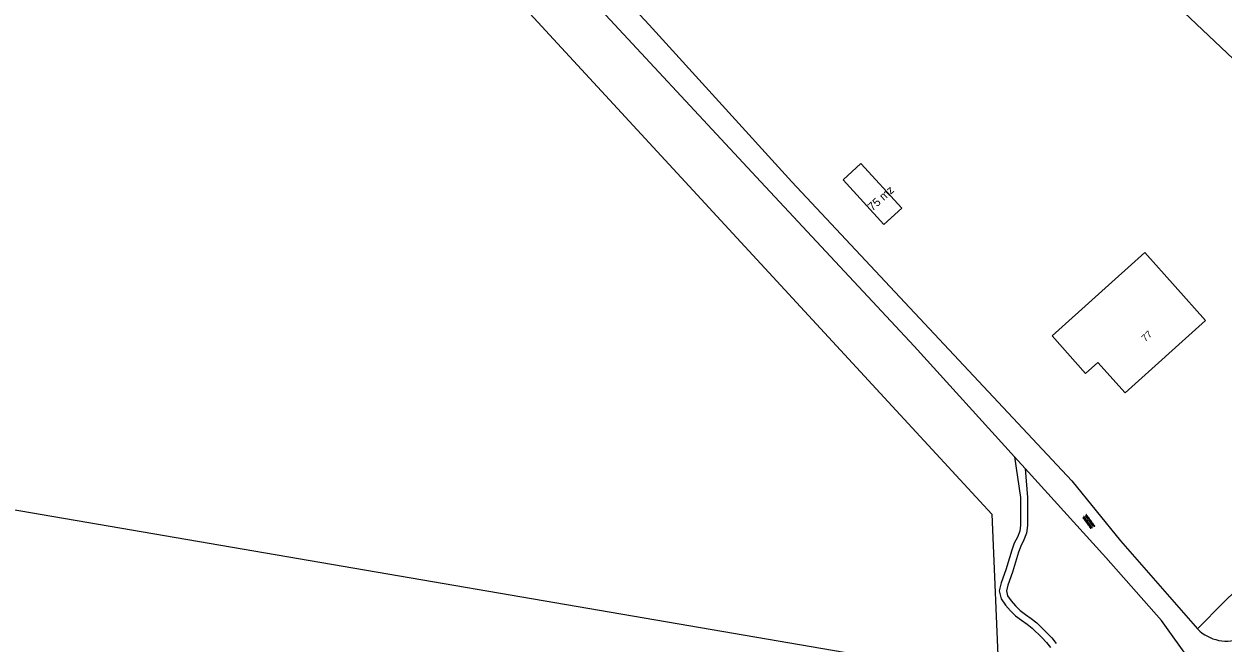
# Model space of a CAD drawing. Extents: x 128999 to 131010, y 395498 to 399007.
# Drawn here: x 129566.3 to 129740, y 397433.2 to 397522.8 of the extents above; entities that cross this region are included whole.
import ezdxf

# ---------------------------------------------------------------- set-up
doc = ezdxf.new("R2010")
doc.units = 0
for name, color, linetype in [('gg-afsc-erfafscheiding', 7, 'Continuous'), ('gg-anno-huisnummerreeks BGT', 7, 'Continuous'), ('gg-bbg-bijgebouw', 7, 'Continuous'), ('gg-bbg-hoofdgebouw', 7, 'Continuous'), ('gg-knt-onverhard', 7, 'Continuous'), ('gt-anno-plantopografie huisnummer', 7, 'Continuous'), ('gt-bbg-plantopografie pand', 7, 'Continuous'), ('gt-grn-groengrens', 7, 'Continuous'), ('gt-grn-weggrens', 7, 'Continuous'), ('gt-symb-overige verharding', 7, 'Continuous')]:
    doc.layers.add(name, color=color, linetype=linetype)

# ---------------------------------------------------------------- blocks, each defined once
blk = doc.blocks.new('gt0-OVH')
at = {"layer": 'gt-symb-overige verharding'}
for points in [[(-0.97, 0.3), (-0.97, 0.31), (-0.96, 0.32), (-0.97, 0.33), (-0.97, 0.34), (-0.98, 0.35), (-0.99, 0.35), (-1, 0.36), (-1.01, 0.35), (-1.02, 0.35), (-1.03, 0.34), (-1.03, 0.33), (-1.04, 0.32), (-1.03, 0.31), (-1.03, 0.3), (-1.02, 0.29), (-1.01, 0.29), (-1, 0.28), (-0.99, 0.29), (-0.98, 0.29)], [(-0.87, 0.11), (-0.87, 0.12), (-0.86, 0.13), (-0.87, 0.14), (-0.87, 0.15), (-0.88, 0.16), (-0.89, 0.16), (-0.9, 0.16), (-0.91, 0.16), (-0.92, 0.16), (-0.93, 0.15), (-0.93, 0.14), (-0.94, 0.13), (-0.93, 0.12), (-0.93, 0.11), (-0.92, 0.1), (-0.91, 0.09), (-0.9, 0.09), (-0.89, 0.09), (-0.88, 0.1)], [(-0.77, 0.3), (-0.77, 0.31), (-0.76, 0.32), (-0.77, 0.33), (-0.77, 0.34), (-0.78, 0.35), (-0.79, 0.35), (-0.8, 0.36), (-0.81, 0.35), (-0.82, 0.35), (-0.83, 0.34), (-0.83, 0.33), (-0.84, 0.32), (-0.83, 0.31), (-0.83, 0.3), (-0.82, 0.29), (-0.81, 0.29), (-0.8, 0.28), (-0.79, 0.29), (-0.78, 0.29)], [(-0.67, 0.11), (-0.67, 0.12), (-0.66, 0.13), (-0.67, 0.14), (-0.67, 0.15), (-0.68, 0.16), (-0.69, 0.16), (-0.7, 0.16), (-0.71, 0.16), (-0.72, 0.16), (-0.73, 0.15), (-0.73, 0.14), (-0.74, 0.13), (-0.73, 0.12), (-0.73, 0.11), (-0.72, 0.1), (-0.71, 0.09), (-0.7, 0.09), (-0.69, 0.09), (-0.68, 0.1)], [(-0.57, 0.3), (-0.57, 0.31), (-0.56, 0.32), (-0.57, 0.33), (-0.57, 0.34), (-0.58, 0.35), (-0.59, 0.35), (-0.6, 0.36), (-0.61, 0.35), (-0.62, 0.35), (-0.63, 0.34), (-0.63, 0.33), (-0.64, 0.32), (-0.63, 0.31), (-0.63, 0.3), (-0.62, 0.29), (-0.61, 0.29), (-0.6, 0.28), (-0.59, 0.29), (-0.58, 0.29)], [(-0.47, 0.11), (-0.47, 0.12), (-0.46, 0.13), (-0.47, 0.14), (-0.47, 0.15), (-0.48, 0.16), (-0.49, 0.16), (-0.5, 0.16), (-0.51, 0.16), (-0.52, 0.16), (-0.53, 0.15), (-0.53, 0.14), (-0.54, 0.13), (-0.53, 0.12), (-0.53, 0.11), (-0.52, 0.1), (-0.51, 0.09), (-0.5, 0.09), (-0.49, 0.09), (-0.48, 0.1)], [(-0.37, 0.3), (-0.37, 0.31), (-0.36, 0.32), (-0.37, 0.33), (-0.37, 0.34), (-0.38, 0.35), (-0.39, 0.35), (-0.4, 0.36), (-0.41, 0.35), (-0.42, 0.35), (-0.43, 0.34), (-0.43, 0.33), (-0.44, 0.32), (-0.43, 0.31), (-0.43, 0.3), (-0.42, 0.29), (-0.41, 0.29), (-0.4, 0.28), (-0.39, 0.29), (-0.38, 0.29)], [(-0.27, 0.11), (-0.27, 0.12), (-0.26, 0.13), (-0.27, 0.14), (-0.27, 0.15), (-0.28, 0.16), (-0.29, 0.16), (-0.3, 0.16), (-0.31, 0.16), (-0.32, 0.16), (-0.33, 0.15), (-0.33, 0.14), (-0.34, 0.13), (-0.33, 0.12), (-0.33, 0.11), (-0.32, 0.1), (-0.31, 0.09), (-0.3, 0.09), (-0.29, 0.09), (-0.28, 0.1)], [(-0.17, 0.3), (-0.17, 0.31), (-0.16, 0.32), (-0.17, 0.33), (-0.17, 0.34), (-0.18, 0.35), (-0.19, 0.35), (-0.2, 0.36), (-0.21, 0.35), (-0.22, 0.35), (-0.23, 0.34), (-0.23, 0.33), (-0.24, 0.32), (-0.23, 0.31), (-0.23, 0.3), (-0.22, 0.29), (-0.21, 0.29), (-0.2, 0.28), (-0.19, 0.29), (-0.18, 0.29)], [(-0.07, 0.11), (-0.07, 0.12), (-0.06, 0.13), (-0.07, 0.14), (-0.07, 0.15), (-0.08, 0.16), (-0.09, 0.16), (-0.1, 0.16), (-0.11, 0.16), (-0.12, 0.16), (-0.13, 0.15), (-0.13, 0.14), (-0.14, 0.13), (-0.13, 0.12), (-0.13, 0.11), (-0.12, 0.1), (-0.11, 0.09), (-0.1, 0.09), (-0.09, 0.09), (-0.08, 0.1)], [(0.03, 0.3), (0.03, 0.31), (0.04, 0.32), (0.03, 0.33), (0.03, 0.34), (0.02, 0.35), (0.01, 0.35), (0, 0.36), (-0.01, 0.35), (-0.02, 0.35), (-0.03, 0.34), (-0.03, 0.33), (-0.04, 0.32), (-0.03, 0.31), (-0.03, 0.3), (-0.02, 0.29), (-0.01, 0.29), (0, 0.28), (0.01, 0.29), (0.02, 0.29)], [(0.13, 0.11), (0.13, 0.12), (0.14, 0.13), (0.13, 0.14), (0.13, 0.15), (0.12, 0.16), (0.11, 0.16), (0.1, 0.16), (0.09, 0.16), (0.08, 0.16), (0.07, 0.15), (0.07, 0.14), (0.06, 0.13), (0.07, 0.12), (0.07, 0.11), (0.08, 0.1), (0.09, 0.09), (0.1, 0.09), (0.11, 0.09), (0.12, 0.1)], [(0.23, 0.3), (0.23, 0.31), (0.24, 0.32), (0.23, 0.33), (0.23, 0.34), (0.22, 0.35), (0.21, 0.35), (0.2, 0.36), (0.19, 0.35), (0.18, 0.35), (0.17, 0.34), (0.17, 0.33), (0.16, 0.32), (0.17, 0.31), (0.17, 0.3), (0.18, 0.29), (0.19, 0.29), (0.2, 0.28), (0.21, 0.29), (0.22, 0.29)], [(0.33, 0.11), (0.33, 0.12), (0.34, 0.13), (0.33, 0.14), (0.33, 0.15), (0.32, 0.16), (0.31, 0.16), (0.3, 0.16), (0.29, 0.16), (0.28, 0.16), (0.27, 0.15), (0.27, 0.14), (0.26, 0.13), (0.27, 0.12), (0.27, 0.11), (0.28, 0.1), (0.29, 0.09), (0.3, 0.09), (0.31, 0.09), (0.32, 0.1)], [(0.43, 0.3), (0.43, 0.31), (0.44, 0.32), (0.43, 0.33), (0.43, 0.34), (0.42, 0.35), (0.41, 0.35), (0.4, 0.36), (0.39, 0.35), (0.38, 0.35), (0.37, 0.34), (0.37, 0.33), (0.36, 0.32), (0.37, 0.31), (0.37, 0.3), (0.38, 0.29), (0.39, 0.29), (0.4, 0.28), (0.41, 0.29), (0.42, 0.29)], [(0.53, 0.11), (0.53, 0.12), (0.54, 0.13), (0.53, 0.14), (0.53, 0.15), (0.52, 0.16), (0.51, 0.16), (0.5, 0.16), (0.49, 0.16), (0.48, 0.16), (0.47, 0.15), (0.47, 0.14), (0.46, 0.13), (0.47, 0.12), (0.47, 0.11), (0.48, 0.1), (0.49, 0.09), (0.5, 0.09), (0.51, 0.09), (0.52, 0.1)], [(0.63, 0.3), (0.63, 0.31), (0.64, 0.32), (0.63, 0.33), (0.63, 0.34), (0.62, 0.35), (0.61, 0.35), (0.6, 0.36), (0.59, 0.35), (0.58, 0.35), (0.57, 0.34), (0.57, 0.33), (0.56, 0.32), (0.57, 0.31), (0.57, 0.3), (0.58, 0.29), (0.59, 0.29), (0.6, 0.28), (0.61, 0.29), (0.62, 0.29)], [(0.73, 0.11), (0.73, 0.12), (0.74, 0.13), (0.73, 0.14), (0.73, 0.15), (0.72, 0.16), (0.71, 0.16), (0.7, 0.16), (0.69, 0.16), (0.68, 0.16), (0.67, 0.15), (0.67, 0.14), (0.66, 0.13), (0.67, 0.12), (0.67, 0.11), (0.68, 0.1), (0.69, 0.09), (0.7, 0.09), (0.71, 0.09), (0.72, 0.1)], [(0.83, 0.3), (0.83, 0.31), (0.84, 0.32), (0.83, 0.33), (0.83, 0.34), (0.82, 0.35), (0.81, 0.35), (0.8, 0.36), (0.79, 0.35), (0.78, 0.35), (0.77, 0.34), (0.77, 0.33), (0.76, 0.32), (0.77, 0.31), (0.77, 0.3), (0.78, 0.29), (0.79, 0.29), (0.8, 0.28), (0.81, 0.29), (0.82, 0.29)], [(0.93, 0.11), (0.93, 0.12), (0.94, 0.13), (0.93, 0.14), (0.93, 0.15), (0.92, 0.16), (0.91, 0.16), (0.9, 0.16), (0.89, 0.16), (0.88, 0.16), (0.87, 0.15), (0.87, 0.14), (0.86, 0.13), (0.87, 0.12), (0.87, 0.11), (0.88, 0.1), (0.89, 0.09), (0.9, 0.09), (0.91, 0.09), (0.92, 0.1)], [(1.03, 0.3), (1.03, 0.31), (1.04, 0.32), (1.03, 0.33), (1.03, 0.34), (1.02, 0.35), (1.01, 0.35), (1, 0.36), (0.99, 0.35), (0.98, 0.35), (0.97, 0.34), (0.97, 0.33), (0.96, 0.32), (0.97, 0.31), (0.97, 0.3), (0.98, 0.29), (0.99, 0.29), (1, 0.28), (1.01, 0.29), (1.02, 0.29)], [(-0.97, -0.14), (-0.97, -0.13), (-0.96, -0.12), (-0.97, -0.11), (-0.97, -0.1), (-0.98, -0.09), (-0.99, -0.09), (-1, -0.08), (-1.01, -0.09), (-1.02, -0.09), (-1.03, -0.1), (-1.03, -0.11), (-1.04, -0.12), (-1.03, -0.13), (-1.03, -0.14), (-1.02, -0.15), (-1.01, -0.15), (-1, -0.16), (-0.99, -0.15), (-0.98, -0.15)], [(-0.87, -0.33), (-0.87, -0.32), (-0.86, -0.31), (-0.87, -0.3), (-0.87, -0.29), (-0.88, -0.28), (-0.89, -0.28), (-0.9, -0.28), (-0.91, -0.28), (-0.92, -0.28), (-0.93, -0.29), (-0.93, -0.3), (-0.94, -0.31), (-0.93, -0.32), (-0.93, -0.33), (-0.92, -0.34), (-0.91, -0.35), (-0.9, -0.35), (-0.89, -0.35), (-0.88, -0.34)], [(-0.77, -0.14), (-0.77, -0.13), (-0.76, -0.12), (-0.77, -0.11), (-0.77, -0.1), (-0.78, -0.09), (-0.79, -0.09), (-0.8, -0.08), (-0.81, -0.09), (-0.82, -0.09), (-0.83, -0.1), (-0.83, -0.11), (-0.84, -0.12), (-0.83, -0.13), (-0.83, -0.14), (-0.82, -0.15), (-0.81, -0.15), (-0.8, -0.16), (-0.79, -0.15), (-0.78, -0.15)], [(-0.67, -0.33), (-0.67, -0.32), (-0.66, -0.31), (-0.67, -0.3), (-0.67, -0.29), (-0.68, -0.28), (-0.69, -0.28), (-0.7, -0.28), (-0.71, -0.28), (-0.72, -0.28), (-0.73, -0.29), (-0.73, -0.3), (-0.74, -0.31), (-0.73, -0.32), (-0.73, -0.33), (-0.72, -0.34), (-0.71, -0.35), (-0.7, -0.35), (-0.69, -0.35), (-0.68, -0.34)], [(-0.57, -0.14), (-0.57, -0.13), (-0.56, -0.12), (-0.57, -0.11), (-0.57, -0.1), (-0.58, -0.09), (-0.59, -0.09), (-0.6, -0.08), (-0.61, -0.09), (-0.62, -0.09), (-0.63, -0.1), (-0.63, -0.11), (-0.64, -0.12), (-0.63, -0.13), (-0.63, -0.14), (-0.62, -0.15), (-0.61, -0.15), (-0.6, -0.16), (-0.59, -0.15), (-0.58, -0.15)], [(-0.47, -0.33), (-0.47, -0.32), (-0.46, -0.31), (-0.47, -0.3), (-0.47, -0.29), (-0.48, -0.28), (-0.49, -0.28), (-0.5, -0.28), (-0.51, -0.28), (-0.52, -0.28), (-0.53, -0.29), (-0.53, -0.3), (-0.54, -0.31), (-0.53, -0.32), (-0.53, -0.33), (-0.52, -0.34), (-0.51, -0.35), (-0.5, -0.35), (-0.49, -0.35), (-0.48, -0.34)], [(-0.37, -0.14), (-0.37, -0.13), (-0.36, -0.12), (-0.37, -0.11), (-0.37, -0.1), (-0.38, -0.09), (-0.39, -0.09), (-0.4, -0.08), (-0.41, -0.09), (-0.42, -0.09), (-0.43, -0.1), (-0.43, -0.11), (-0.44, -0.12), (-0.43, -0.13), (-0.43, -0.14), (-0.42, -0.15), (-0.41, -0.15), (-0.4, -0.16), (-0.39, -0.15), (-0.38, -0.15)], [(-0.27, -0.33), (-0.27, -0.32), (-0.26, -0.31), (-0.27, -0.3), (-0.27, -0.29), (-0.28, -0.28), (-0.29, -0.28), (-0.3, -0.28), (-0.31, -0.28), (-0.32, -0.28), (-0.33, -0.29), (-0.33, -0.3), (-0.34, -0.31), (-0.33, -0.32), (-0.33, -0.33), (-0.32, -0.34), (-0.31, -0.35), (-0.3, -0.35), (-0.29, -0.35), (-0.28, -0.34)], [(-0.17, -0.14), (-0.17, -0.13), (-0.16, -0.12), (-0.17, -0.11), (-0.17, -0.1), (-0.18, -0.09), (-0.19, -0.09), (-0.2, -0.08), (-0.21, -0.09), (-0.22, -0.09), (-0.23, -0.1), (-0.23, -0.11), (-0.24, -0.12), (-0.23, -0.13), (-0.23, -0.14), (-0.22, -0.15), (-0.21, -0.15), (-0.2, -0.16), (-0.19, -0.15), (-0.18, -0.15)], [(-0.07, -0.33), (-0.07, -0.32), (-0.06, -0.31), (-0.07, -0.3), (-0.07, -0.29), (-0.08, -0.28), (-0.09, -0.28), (-0.1, -0.28), (-0.11, -0.28), (-0.12, -0.28), (-0.13, -0.29), (-0.13, -0.3), (-0.14, -0.31), (-0.13, -0.32), (-0.13, -0.33), (-0.12, -0.34), (-0.11, -0.35), (-0.1, -0.35), (-0.09, -0.35), (-0.08, -0.34)], [(0.03, -0.14), (0.03, -0.13), (0.04, -0.12), (0.03, -0.11), (0.03, -0.1), (0.02, -0.09), (0.01, -0.09), (0, -0.08), (-0.01, -0.09), (-0.02, -0.09), (-0.03, -0.1), (-0.03, -0.11), (-0.04, -0.12), (-0.03, -0.13), (-0.03, -0.14), (-0.02, -0.15), (-0.01, -0.15), (0, -0.16), (0.01, -0.15), (0.02, -0.15)], [(0.13, -0.33), (0.13, -0.32), (0.14, -0.31), (0.13, -0.3), (0.13, -0.29), (0.12, -0.28), (0.11, -0.28), (0.1, -0.28), (0.09, -0.28), (0.08, -0.28), (0.07, -0.29), (0.07, -0.3), (0.06, -0.31), (0.07, -0.32), (0.07, -0.33), (0.08, -0.34), (0.09, -0.35), (0.1, -0.35), (0.11, -0.35), (0.12, -0.34)], [(0.23, -0.14), (0.23, -0.13), (0.24, -0.12), (0.23, -0.11), (0.23, -0.1), (0.22, -0.09), (0.21, -0.09), (0.2, -0.08), (0.19, -0.09), (0.18, -0.09), (0.17, -0.1), (0.17, -0.11), (0.16, -0.12), (0.17, -0.13), (0.17, -0.14), (0.18, -0.15), (0.19, -0.15), (0.2, -0.16), (0.21, -0.15), (0.22, -0.15)], [(0.33, -0.33), (0.33, -0.32), (0.34, -0.31), (0.33, -0.3), (0.33, -0.29), (0.32, -0.28), (0.31, -0.28), (0.3, -0.28), (0.29, -0.28), (0.28, -0.28), (0.27, -0.29), (0.27, -0.3), (0.26, -0.31), (0.27, -0.32), (0.27, -0.33), (0.28, -0.34), (0.29, -0.35), (0.3, -0.35), (0.31, -0.35), (0.32, -0.34)], [(0.43, -0.14), (0.43, -0.13), (0.44, -0.12), (0.43, -0.11), (0.43, -0.1), (0.42, -0.09), (0.41, -0.09), (0.4, -0.08), (0.39, -0.09), (0.38, -0.09), (0.37, -0.1), (0.37, -0.11), (0.36, -0.12), (0.37, -0.13), (0.37, -0.14), (0.38, -0.15), (0.39, -0.15), (0.4, -0.16), (0.41, -0.15), (0.42, -0.15)], [(0.53, -0.33), (0.53, -0.32), (0.54, -0.31), (0.53, -0.3), (0.53, -0.29), (0.52, -0.28), (0.51, -0.28), (0.5, -0.28), (0.49, -0.28), (0.48, -0.28), (0.47, -0.29), (0.47, -0.3), (0.46, -0.31), (0.47, -0.32), (0.47, -0.33), (0.48, -0.34), (0.49, -0.35), (0.5, -0.35), (0.51, -0.35), (0.52, -0.34)], [(0.63, -0.14), (0.63, -0.13), (0.64, -0.12), (0.63, -0.11), (0.63, -0.1), (0.62, -0.09), (0.61, -0.09), (0.6, -0.08), (0.59, -0.09), (0.58, -0.09), (0.57, -0.1), (0.57, -0.11), (0.56, -0.12), (0.57, -0.13), (0.57, -0.14), (0.58, -0.15), (0.59, -0.15), (0.6, -0.16), (0.61, -0.15), (0.62, -0.15)], [(0.73, -0.33), (0.73, -0.32), (0.74, -0.31), (0.73, -0.3), (0.73, -0.29), (0.72, -0.28), (0.71, -0.28), (0.7, -0.28), (0.69, -0.28), (0.68, -0.28), (0.67, -0.29), (0.67, -0.3), (0.66, -0.31), (0.67, -0.32), (0.67, -0.33), (0.68, -0.34), (0.69, -0.35), (0.7, -0.35), (0.71, -0.35), (0.72, -0.34)], [(0.83, -0.14), (0.83, -0.13), (0.84, -0.12), (0.83, -0.11), (0.83, -0.1), (0.82, -0.09), (0.81, -0.09), (0.8, -0.08), (0.79, -0.09), (0.78, -0.09), (0.77, -0.1), (0.77, -0.11), (0.76, -0.12), (0.77, -0.13), (0.77, -0.14), (0.78, -0.15), (0.79, -0.15), (0.8, -0.16), (0.81, -0.15), (0.82, -0.15)], [(0.93, -0.33), (0.93, -0.32), (0.94, -0.31), (0.93, -0.3), (0.93, -0.29), (0.92, -0.28), (0.91, -0.28), (0.9, -0.28), (0.89, -0.28), (0.88, -0.28), (0.87, -0.29), (0.87, -0.3), (0.86, -0.31), (0.87, -0.32), (0.87, -0.33), (0.88, -0.34), (0.89, -0.35), (0.9, -0.35), (0.91, -0.35), (0.92, -0.34)], [(1.03, -0.14), (1.03, -0.13), (1.04, -0.12), (1.03, -0.11), (1.03, -0.1), (1.02, -0.09), (1.01, -0.09), (1, -0.08), (0.99, -0.09), (0.98, -0.09), (0.97, -0.1), (0.97, -0.11), (0.96, -0.12), (0.97, -0.13), (0.97, -0.14), (0.98, -0.15), (0.99, -0.15), (1, -0.16), (1.01, -0.15), (1.02, -0.15)]]:
    blk.add_lwpolyline(points, close=True, dxfattribs=at)

msp = doc.modelspace()

# ---------------------------------------------------------------- linework, layer by layer
at = {"layer": 'gg-afsc-erfafscheiding'}
msp.add_line((129739.92, 397439.14), (129736.13, 397435.26), dxfattribs=at)
msp.add_lwpolyline([(129774.95, 397473.32), (129758.83, 397457.5), (129739.92, 397439.14)], dxfattribs=at)
at = {"layer": 'gg-bbg-bijgebouw'}
msp.add_lwpolyline([(129760.11, 397500), (129705.52, 397551.67), (129742.18, 397591.59), (129743.62, 397590.27)], dxfattribs=at)
at = {"layer": 'gg-bbg-hoofdgebouw'}
msp.add_line((129737.29, 397479.93), (129725.66, 397469.46), dxfattribs=at)
msp.add_lwpolyline([(129737.29, 397479.93), (129728.51, 397489.74), (129715.09, 397477.67), (129719.92, 397472.24), (129721.71, 397473.85), (129725.66, 397469.46)], dxfattribs=at)
at = {"layer": 'gg-knt-onverhard'}
for p, q in [((129656.76, 397522.7), (129677.41, 397500)), ((129711.17, 397458.51), (129722.88, 397445.6)), ((129724.97, 397448), (129736.13, 397435.26))]:
    msp.add_line(p, q, dxfattribs=at)
for points in [[(129672.92, 397500), (129646.66, 397528.32), (129611.06, 397566.87), (129594.71, 397584.63)], [(129600.36, 397583.63), (129614.72, 397568), (129655.42, 397524.16), (129656.76, 397522.7)], [(129672.92, 397500), (129695.11, 397476.2), (129709.64, 397460.19)], [(129677.41, 397500), (129717.93, 397456.69), (129724.97, 397448)], [(129709.64, 397460.19), (129710.53, 397454.27), (129710.53, 397450.3), (129710.43, 397449.41), (129710.07, 397448.57), (129709.61, 397447.66), (129709.27, 397446.68), (129708.39, 397443.81), (129707.71, 397441.92), (129707.43, 397440.8), (129707.73, 397439.62), (129708.35, 397438.7), (129709.05, 397437.91), (129709.79, 397437.17), (129710.63, 397436.54), (129711.45, 397435.98), (129712.21, 397435.39), (129713.61, 397434.02), (129714.26, 397433.31), (129714.86, 397432.56)], [(129711.17, 397458.51), (129711.53, 397454.27), (129711.53, 397450.24), (129711.4, 397449.15), (129710.98, 397448.15), (129710.54, 397447.27), (129710.22, 397446.36), (129709.34, 397443.49), (129708.67, 397441.62), (129708.46, 397440.8), (129708.65, 397440.04), (129709.15, 397439.31), (129709.78, 397438.6), (129710.45, 397437.93), (129711.21, 397437.35), (129712.05, 397436.79), (129712.86, 397436.14), (129714.33, 397434.72), (129715.02, 397433.96), (129715.67, 397433.15)], [(129735.17, 397430.56), (129730.93, 397436.48), (129722.88, 397445.6)]]:
    msp.add_lwpolyline(points, dxfattribs=at)
msp.add_arc((129740.29, 397439.31), 5.8, 224.2172, 293.9589, dxfattribs=at)
at = {"layer": 'gt-bbg-plantopografie pand'}
msp.add_lwpolyline([(129687.43, 397502.63), (129693.33, 397496.19), (129690.74, 397493.82), (129684.85, 397500.27), (129687.43, 397502.63)], dxfattribs=at)
at = {"layer": 'gt-grn-groengrens'}
msp.add_line((129703.73, 397428.66), (129466.03, 397469.46), dxfattribs=at)
msp.add_lwpolyline([(129588.79, 397579.39), (129706.38, 397451.88), (129707.39, 397428.03)], dxfattribs=at)
at = {"layer": 'gt-grn-weggrens'}
msp.add_line((129709.64, 397460.19), (129711.17, 397458.51), dxfattribs=at)

# ---------------------------------------------------------------- block references
at = {"layer": 'gt-symb-overige verharding', "rotation": -53.86315509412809}
msp.add_blockref('gt0-OVH', (129720.37, 397450.79), dxfattribs=at)

# ---------------------------------------------------------------- texts
at = {"layer": 'gg-anno-huisnummerreeks BGT'}
msp.add_text('77', height=1, rotation=42, dxfattribs=at).set_placement((129728.56, 397476.78))
at = {"layer": 'gt-anno-plantopografie huisnummer'}
msp.add_text('75 mz', height=1.2, rotation=42.4599, dxfattribs=at).set_placement((129689.09, 397495.69))

doc.saveas('drawing.dxf')
